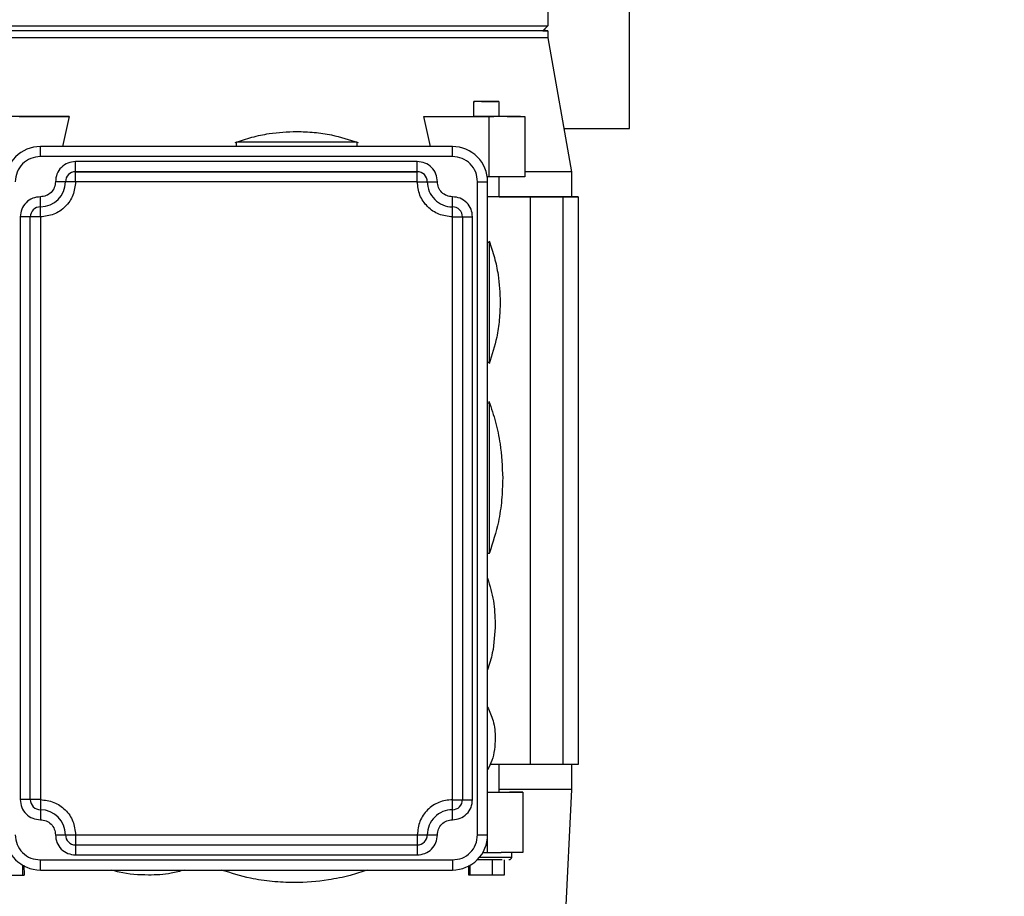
# Model space of a CAD drawing. Header units: inches. Extents: x 170 to 288, y 234 to 248.
# Tile 420 of 480: x 256.255 to 256.512, y 244.264 to 244.493. Entities that reach past the tile are written whole.
import ezdxf

# ---------------------------------------------------------------- set-up
doc = ezdxf.new("R2010")
doc.units = ezdxf.units.IN
doc.header["$LTSCALE"] = 0.25
doc.header["$MEASUREMENT"] = 0
doc.layers.add('ANNOTATIONS', color=1, linetype='Continuous')
doc.layers.add('STANDARD Z GUIDE MOTOR RH', color=7, linetype='Continuous')
doc.styles.add('ARIAL', font='arial.ttf', dxfattribs={"height": 0.09375})
doc.dimstyles.new('STANDARD$0', dxfattribs={"dimtxt": 0.09375, "dimasz": 0.09375, "dimexe": 0.03125, "dimexo": 0.046875, "dimgap": 0.09, "dimtad": 0, "dimtih": 1, "dimtoh": 1, "dimdec": 4, "dimzin": 0, "dimdsep": 46, "dimtxsty": 'ARIAL', "dimcen": 0.09, "dimadec": 0, "dimazin": 0, "dimtfac": 1, "dimtdec": 4, "dimtofl": 0, "dimtmove": 0, "dimatfit": 1, "dimfxl": 1, "dimtolj": 1, "dimtzin": 0, "dimarcsym": 0})

# ---------------------------------------------------------------- blocks, each defined once
blk = doc.blocks.new('*D38')
at = {"layer": 'ANNOTATIONS', "color": 0, "lineweight": -2, "transparency": 16777216}
for p, q in [((255.6056498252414, 244.2748611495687), (255.6056498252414, 245.4337754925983)), ((256.5118994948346, 244.7789401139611), (256.5118994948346, 245.4337754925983)), ((255.6993998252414, 245.4025254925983), (255.8056151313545, 245.4025254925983)), ((256.4181494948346, 245.4025254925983), (256.3862588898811, 245.4025254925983))]:
    blk.add_line(p, q, dxfattribs=at)
at = {"layer": 'ANNOTATIONS', "color": 0, "transparency": 16777216}
for points in [[(255.6993998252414, 245.4181504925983), (255.6993998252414, 245.3869004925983), (255.6056498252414, 245.4025254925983)], [(256.4181494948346, 245.4181504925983), (256.4181494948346, 245.3869004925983), (256.5118994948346, 245.4025254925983)]]:
    blk.add_solid(points, dxfattribs=at)
at = {"layer": 'defpoints', "color": 0, "transparency": 16777216}
for p in [(256.5118994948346, 245.4025254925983), (256.5118994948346, 244.6851901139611), (255.6056498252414, 244.1811111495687)]:
    blk.add_point(p, dxfattribs=at)
at = {"layer": 'ANNOTATIONS', "color": 0, "transparency": 16777216, "insert": (256.0959370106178, 245.4025254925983), "char_height": 0.09375, "attachment_point": 5, "style": 'ARIAL'}
blk.add_mtext('\\A1;27 1/2"', dxfattribs=at)

msp = doc.modelspace()

# ---------------------------------------------------------------- linework, layer by layer
at = {"layer": 'STANDARD Z GUIDE MOTOR RH'}
for p, q in [((256.4139829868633, 244.4644444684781), (256.4139829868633, 244.6394444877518)), ((256.3927230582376, 244.4997463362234), (256.3927230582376, 244.4912161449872)), ((256.2352428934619, 244.4912161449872), (256.3927230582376, 244.4912161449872)), ((256.3927230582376, 244.4912161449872), (256.3914095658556, 244.4899026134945)), ((256.3927227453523, 244.4899026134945), (256.3927227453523, 244.4881375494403)), ((256.3927227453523, 244.4881375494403), (256.3988903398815, 244.4531571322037)), ((256.373338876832, 244.4675922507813), (256.373338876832, 244.4715292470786)), ((256.3799007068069, 244.4715291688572), (256.3799003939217, 244.4675921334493)), ((256.2676675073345, 244.467593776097), (256.2505748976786, 244.4675939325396)), ((256.2676675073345, 244.467593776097), (256.2659153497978, 244.4597186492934)), ((256.3620490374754, 244.459717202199), (256.3602968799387, 244.4675923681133)), ((256.3602968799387, 244.4675923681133), (256.3773898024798, 244.467592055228)), ((256.3855795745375, 244.4675920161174), (256.3766197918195, 244.4675921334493)), ((256.3773894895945, 244.4518439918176), (256.3773898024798, 244.467592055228)), ((256.3820893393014, 244.4675923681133), (256.3866693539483, 244.467592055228)), ((256.3866693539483, 244.467592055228), (256.386669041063, 244.4518439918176)), ((256.396900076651, 244.4644444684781), (256.4139829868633, 244.4644444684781)), ((256.3677879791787, 244.459717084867), (256.2601764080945, 244.4597187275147)), ((256.2601764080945, 244.457093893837), (256.2601764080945, 244.4597186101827)), ((256.3677879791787, 244.4597170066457), (256.2601764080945, 244.4597186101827)), ((256.3113575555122, 244.4597179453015), (256.3113575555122, 244.460871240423)), ((256.3428535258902, 244.4608707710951), (256.3428535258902, 244.4597174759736)), ((256.3677879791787, 244.4570922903), (256.3677879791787, 244.4597170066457)), ((256.3677879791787, 244.4570922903), (256.2601764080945, 244.457093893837)), ((256.2693627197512, 244.45053194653), (256.2693627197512, 244.4557814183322)), ((256.358601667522, 244.4557800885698), (256.2693627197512, 244.4557814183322)), ((256.3586013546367, 244.4505306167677), (256.3586013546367, 244.4543218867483)), ((256.3586013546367, 244.453155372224), (256.2693627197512, 244.4531567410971)), ((256.2693627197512, 244.4531566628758), (256.3586013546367, 244.4531553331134)), ((256.3773894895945, 244.4518439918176), (256.3768797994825, 244.4518440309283)), ((256.386669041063, 244.4518439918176), (256.3773894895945, 244.4518439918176)), ((256.3799003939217, 244.4518439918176), (256.3799000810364, 244.4465946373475)), ((256.3988903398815, 244.4531571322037), (256.3988900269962, 244.4465954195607)), ((256.3586013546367, 244.4505306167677), (256.2693627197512, 244.45053194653)), ((256.3743469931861, 244.2799268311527), (256.3743494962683, 244.4505304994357)), ((256.3743494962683, 244.4505304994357), (256.3769742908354, 244.4505304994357)), ((256.3769714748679, 244.2799268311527), (256.3769742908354, 244.4505304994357)), ((256.2601760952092, 244.4439705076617), (256.2601760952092, 244.4465952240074)), ((256.3677876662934, 244.4413441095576), (256.3677876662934, 244.4465935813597)), ((256.3880460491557, 244.4465945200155), (256.3769739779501, 244.4465946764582)), ((256.3836196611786, 244.4465947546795), (256.3799000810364, 244.4465948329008)), ((256.38253238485, 244.4465947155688), (256.3799000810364, 244.4465947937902)), ((256.3820264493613, 244.4465949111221), (256.3799861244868, 244.4465949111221)), ((256.3799861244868, 244.4465949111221), (256.4005961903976, 244.4465945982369)), ((256.4005961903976, 244.4465946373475), (256.3820264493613, 244.4465949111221)), ((256.38253238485, 244.4465947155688), (256.3966591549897, 244.4465945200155)), ((256.3966591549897, 244.4465945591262), (256.3836196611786, 244.4465947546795)), ((256.3872475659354, 244.4465949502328), (256.4005961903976, 244.4465947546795)), ((256.3880460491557, 244.4465944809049), (256.3880438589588, 244.2983005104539)), ((256.4005961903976, 244.4465947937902), (256.3887228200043, 244.4465949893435)), ((256.3924592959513, 244.4465950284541), (256.4005961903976, 244.4465949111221)), ((256.4005961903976, 244.4465949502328), (256.3934927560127, 244.4465950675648)), ((256.396013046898, 244.4465951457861), (256.4005961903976, 244.4465950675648)), ((256.3966569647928, 244.2983005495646), (256.3966591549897, 244.4465945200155)), ((256.4005961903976, 244.4465951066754), (256.3966694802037, 244.4465951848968)), ((256.3981190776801, 244.4465952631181), (256.4005961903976, 244.4465952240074)), ((256.4005961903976, 244.4465952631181), (256.3984335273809, 244.4465953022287)), ((256.3988900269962, 244.4465954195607), (256.3988800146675, 244.4465954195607)), ((256.3988800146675, 244.4465954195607), (256.4005961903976, 244.44659538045)), ((256.3988900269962, 244.4465960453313), (256.4005961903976, 244.4465960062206)), ((256.3988900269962, 244.446595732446), (256.4005961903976, 244.4465956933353)), ((256.4005961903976, 244.4465945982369), (256.4005940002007, 244.2983006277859)), ((256.2601760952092, 244.4413457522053), (256.2601760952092, 244.4439704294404)), ((256.2549268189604, 244.4413459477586), (256.2549246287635, 244.2891149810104)), ((256.2575491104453, 244.2891148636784), (256.2575513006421, 244.4413458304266)), ((256.2601760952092, 244.4413457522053), (256.2601739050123, 244.2891147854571)), ((256.3677854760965, 244.2891131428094), (256.3677876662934, 244.4413441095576)), ((256.3677876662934, 244.4413441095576), (256.3730369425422, 244.441344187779)), ((256.3704124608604, 244.4413441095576), (256.3704099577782, 244.2891131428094)), ((256.3730347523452, 244.2891132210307), (256.3730369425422, 244.441344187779)), ((256.3769739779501, 244.4347829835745), (256.3774708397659, 244.4347829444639)), ((256.3774702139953, 244.4032868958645), (256.3769733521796, 244.4032868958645)), ((256.3769733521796, 244.3927882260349), (256.3774511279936, 244.3927882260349)), ((256.3774508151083, 244.3534181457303), (256.376972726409, 244.3534181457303)), ((256.3880438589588, 244.2983005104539), (256.3776016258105, 244.2983006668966)), ((256.3798978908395, 244.2983006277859), (256.3798978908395, 244.2910829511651)), ((256.3966569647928, 244.2983005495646), (256.3880438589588, 244.2983006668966)), ((256.4005940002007, 244.2983006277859), (256.3966569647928, 244.2983007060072)), ((256.3988878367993, 244.2983006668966), (256.3988878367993, 244.2917397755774)), ((256.3988878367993, 244.2917397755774), (256.396656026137, 244.247120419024)), ((256.3677854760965, 244.2891131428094), (256.3730347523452, 244.2891132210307)), ((256.3677854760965, 244.286488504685), (256.3677854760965, 244.2891131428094)), ((256.3769220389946, 244.2910828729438), (256.386201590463, 244.2910828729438)), ((256.386201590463, 244.2910828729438), (256.3826878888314, 244.2910831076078)), ((256.386201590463, 244.2910828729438), (256.3862012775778, 244.2753348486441)), ((256.2693599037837, 244.2799282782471), (256.3585988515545, 244.2799269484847)), ((256.2693599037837, 244.2799282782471), (256.2693599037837, 244.2746790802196)), ((256.3585988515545, 244.2799269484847), (256.3585988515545, 244.2746777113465)), ((256.3743469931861, 244.2799268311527), (256.3769714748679, 244.2799268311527)), ((256.3769217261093, 244.2753348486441), (256.3769217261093, 244.2789714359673)), ((256.2693599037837, 244.2773036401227), (256.3585988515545, 244.2773023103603)), ((256.260173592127, 244.2733668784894), (256.3677851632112, 244.2733652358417)), ((256.260173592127, 244.270742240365), (256.260173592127, 244.2733668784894)), ((256.2693599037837, 244.2746790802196), (256.3585988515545, 244.2746777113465)), ((256.3677851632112, 244.2733652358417), (256.3677851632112, 244.270740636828)), ((256.3757415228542, 244.2753348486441), (256.3805499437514, 244.2753348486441)), ((256.3781942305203, 244.2733664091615), (256.3781942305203, 244.2694293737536)), ((256.381330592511, 244.2733663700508), (256.381330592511, 244.2694293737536)), ((256.3831784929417, 244.2753348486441), (256.3831784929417, 244.2740225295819)), ((256.2555178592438, 244.2720095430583), (256.2555178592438, 244.2694313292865)), ((256.2558742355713, 244.2719919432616), (256.2559305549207, 244.2694313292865)), ((256.260173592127, 244.270742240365), (256.3677851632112, 244.270740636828)), ((256.3720282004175, 244.2694295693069), (256.3720838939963, 244.2719588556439)), ((256.3724408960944, 244.2694295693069), (256.3724408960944, 244.2720077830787)), ((256.2477620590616, 244.2694313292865), (256.2559305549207, 244.2694313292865)), ((256.3724408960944, 244.2694295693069), (256.3720282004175, 244.2694295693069)), ((256.3781942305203, 244.2694293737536), (256.3724408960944, 244.2694295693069))]:
    msp.add_line(p, q, dxfattribs=at)
at = {"layer": 'STANDARD Z GUIDE MOTOR RH', "flags": 128}
for points in [[(256.3914098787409, 244.4899028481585), (256.3922033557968, 244.4899027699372), (256.3926648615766, 244.4899026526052), (256.3922033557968, 244.4899024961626), (256.3912825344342, 244.4899024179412), (256.3899080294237, 244.4899023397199), (256.3880882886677, 244.4899023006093), (256.3858333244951, 244.4899022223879), (256.3831569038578, 244.4899021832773), (256.3800743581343, 244.4899021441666), (256.3766041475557, 244.4899021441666), (256.3727662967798, 244.489902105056), (256.3685836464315, 244.489902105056), (256.3640806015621, 244.4899021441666), (256.3592834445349, 244.4899021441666), (256.3542203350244, 244.4899021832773), (256.3489213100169, 244.4899022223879), (256.3434170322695, 244.4899022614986), (256.3377400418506, 244.4899023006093), (256.3319238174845, 244.4899023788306), (256.326002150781, 244.4899024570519), (256.3200100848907, 244.4899025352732), (256.3079552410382, 244.4899026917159), (256.3019628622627, 244.4899028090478), (256.2960415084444, 244.4899029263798), (256.2902249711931, 244.4899030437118), (256.2845482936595, 244.4899031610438), (256.2790440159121, 244.4899032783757), (256.2737449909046, 244.4899033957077), (256.2686818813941, 244.4899035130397), (256.2638847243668, 244.4899036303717), (256.2593816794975, 244.4899037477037), (256.2551990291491, 244.4899039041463), (256.2513611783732, 244.4899040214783)], [(256.3927227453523, 244.4881375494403), (256.3926648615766, 244.4881375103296), (256.3922033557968, 244.4881374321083), (256.3912825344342, 244.488137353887), (256.3899080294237, 244.4881372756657), (256.3880879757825, 244.488137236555), (256.3858333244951, 244.4881371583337), (256.3831569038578, 244.488137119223), (256.3800743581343, 244.4881370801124), (256.3592831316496, 244.4881370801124), (256.3542203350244, 244.488137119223), (256.3489213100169, 244.4881371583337), (256.3434170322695, 244.4881371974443), (256.3377400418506, 244.488137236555), (256.3319238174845, 244.4881373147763), (256.326002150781, 244.4881373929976), (256.3200100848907, 244.4881374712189), (256.3079552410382, 244.4881376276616), (256.3019628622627, 244.4881377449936), (256.2960415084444, 244.4881378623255), (256.2902249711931, 244.4881379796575), (256.2845482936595, 244.4881380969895), (256.2790440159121, 244.4881382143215), (256.2737449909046, 244.4881383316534), (256.2686818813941, 244.4881384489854), (256.2638847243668, 244.4881385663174), (256.2593816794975, 244.48813872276), (256.2551990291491, 244.488138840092), (256.2513611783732, 244.488138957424)], [(256.3799007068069, 244.4715291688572), (256.373338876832, 244.4715292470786), (256.373588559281, 244.4715292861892)], [(256.3753641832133, 244.4715291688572), (256.3742997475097, 244.4715292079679), (256.373588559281, 244.4715292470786)], [(256.3753641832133, 244.4715292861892), (256.3778754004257, 244.4715291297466)], [(256.3778754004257, 244.4715292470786), (256.378939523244, 244.4715292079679), (256.3796507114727, 244.4715291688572)], [(256.3799007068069, 244.4715291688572), (256.3796507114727, 244.4715291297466)], [(256.2546258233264, 244.4675941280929), (256.2557431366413, 244.4675940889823), (256.2585465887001, 244.467594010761), (256.2614730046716, 244.4675939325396), (256.26451550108, 244.4675938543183), (256.2676675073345, 244.467593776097)], [(256.3602968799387, 244.4675923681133), (256.3634488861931, 244.4675923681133), (256.3664916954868, 244.4675923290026), (256.373338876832, 244.4675923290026)], [(256.3766197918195, 244.4675921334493), (256.3753641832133, 244.46759217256), (256.3742997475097, 244.4675922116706), (256.373588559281, 244.4675922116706), (256.373338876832, 244.4675922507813)], [(256.3773898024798, 244.467592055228), (256.3786175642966, 244.4675920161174)], [(256.3855795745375, 244.4675920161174), (256.3866693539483, 244.467592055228)], [(256.3428535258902, 244.4608707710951), (256.3426141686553, 244.4608707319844), (256.3419039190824, 244.4608707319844), (256.3407437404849, 244.4608706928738), (256.3349794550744, 244.4608706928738), (256.3324917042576, 244.4608707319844), (256.3298403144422, 244.4608707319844), (256.3243710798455, 244.4608708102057), (256.3217193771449, 244.4608708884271), (256.319231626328, 244.4608709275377), (256.3169829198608, 244.460871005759), (256.3150417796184, 244.4608710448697), (256.3134673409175, 244.460871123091), (256.31230716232, 244.4608711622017), (256.3115969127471, 244.4608712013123), (256.3113575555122, 244.460871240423)], [(256.3586013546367, 244.4543218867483), (256.358601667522, 244.4547756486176), (256.358601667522, 244.4557800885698)], [(256.3988903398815, 244.4531571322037), (256.398633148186, 244.4531570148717), (256.3978631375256, 244.4531569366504), (256.396585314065, 244.4531568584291), (256.3948068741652, 244.4531567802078), (256.3925390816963, 244.4531567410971), (256.3897953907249, 244.4531566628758), (256.386669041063, 244.4531566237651)], [(256.2669378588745, 244.4505320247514), (256.2662955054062, 244.4505321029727), (256.265969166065, 244.4505321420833), (256.2646253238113, 244.4505321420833), (256.2641131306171, 244.450532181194)], [(256.2693627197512, 244.45053194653), (256.268850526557, 244.45053194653), (256.2683580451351, 244.4505319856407), (256.2671803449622, 244.4505319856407), (256.2669378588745, 244.4505320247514)], [(256.3586013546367, 244.4505306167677), (256.3591135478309, 244.4505306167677), (256.3596057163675, 244.450530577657), (256.3610262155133, 244.450530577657), (256.3611757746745, 244.4505306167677), (256.3612765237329, 244.4505306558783)], [(256.3612765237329, 244.4505306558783), (256.3614257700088, 244.450530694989), (256.3628462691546, 244.450530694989), (256.3633387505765, 244.4505306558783), (256.3638509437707, 244.4505306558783)], [(256.3887228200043, 244.4465949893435), (256.3879969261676, 244.4465949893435), (256.3878116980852, 244.4465949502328), (256.3872475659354, 244.4465949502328)], [(256.3934927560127, 244.4465950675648), (256.3928569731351, 244.4465950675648), (256.3927258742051, 244.4465950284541), (256.3924592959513, 244.4465950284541)], [(256.3966694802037, 244.4465951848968), (256.3965133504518, 244.4465951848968), (256.3964332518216, 244.4465951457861), (256.396013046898, 244.4465951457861)], [(256.3984335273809, 244.4465953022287), (256.3982464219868, 244.4465953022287), (256.3982054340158, 244.4465952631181), (256.3981190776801, 244.4465952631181)], [(256.2575513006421, 244.4413458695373), (256.257500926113, 244.4413458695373), (256.2573516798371, 244.4413459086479), (256.2563848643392, 244.4413459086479), (256.2559311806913, 244.4413459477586), (256.2549268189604, 244.4413459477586)], [(256.2601760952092, 244.4413457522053), (256.2587180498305, 244.4413457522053), (256.2583200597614, 244.441345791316), (256.2576019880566, 244.441345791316), (256.2575513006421, 244.4413458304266)], [(256.3774702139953, 244.4032868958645), (256.3774702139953, 244.4111609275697), (256.3774705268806, 244.4136487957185), (256.3774705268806, 244.4310986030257), (256.3774708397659, 244.4326731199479), (256.3774708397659, 244.4347829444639)], [(256.3774508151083, 244.3534181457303), (256.3774508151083, 244.3708456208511), (256.3774511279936, 244.3738571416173), (256.3774511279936, 244.3927882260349)], [(256.3988878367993, 244.2917397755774), (256.3987573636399, 244.2917397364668), (256.398178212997, 244.2917396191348), (256.3971394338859, 244.2917395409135), (256.3956463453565, 244.2917395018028), (256.3937073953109, 244.2917394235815), (256.3913329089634, 244.2917393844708), (256.3885360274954, 244.2917393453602), (256.3853317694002, 244.2917393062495), (256.381737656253, 244.2917392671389), (256.3798978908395, 244.2917392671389)], [(256.2575491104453, 244.2891149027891), (256.257498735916, 244.2891149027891), (256.2573494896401, 244.2891149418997), (256.2563826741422, 244.2891149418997), (256.2559289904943, 244.2891149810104), (256.2549246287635, 244.2891149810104)], [(256.2601739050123, 244.2891147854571), (256.2587155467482, 244.2891147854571), (256.2583178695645, 244.2891148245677), (256.2575994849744, 244.2891148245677), (256.2575491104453, 244.2891148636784)], [(256.2601739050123, 244.2891147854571), (256.2601739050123, 244.2843776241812), (256.260173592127, 244.2838655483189)], [(256.2641106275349, 244.279928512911), (256.2646228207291, 244.2799284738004), (256.265568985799, 244.2799284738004), (256.2659666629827, 244.2799284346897), (256.2666850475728, 244.2799284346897), (256.266735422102, 244.279928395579)], [(256.266735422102, 244.2799283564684), (256.2669350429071, 244.2799283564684), (256.26717784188, 244.2799283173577), (256.267901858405, 244.2799283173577), (256.2683555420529, 244.2799282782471), (256.2693599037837, 244.2799282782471)], [(256.3585988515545, 244.2799269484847), (256.3591110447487, 244.279926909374), (256.3611732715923, 244.279926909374), (256.3612236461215, 244.2799269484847)], [(256.3612236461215, 244.2799269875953), (256.3614232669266, 244.2799269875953), (256.3616657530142, 244.279927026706), (256.3623900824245, 244.279927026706), (256.3628437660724, 244.2799269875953), (256.3638481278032, 244.2799269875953)], [(256.3831784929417, 244.2740225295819), (256.3827395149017, 244.2740225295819), (256.3818553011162, 244.2740224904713), (256.3805680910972, 244.2740224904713), (256.3789764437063, 244.2740225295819), (256.377203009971, 244.2740225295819), (256.3753845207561, 244.2740225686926), (256.3748228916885, 244.2740225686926)], [(256.3862012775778, 244.2753348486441), (256.3828715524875, 244.2753348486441), (256.3817204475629, 244.2753348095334), (256.3805499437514, 244.2753348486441)], [(256.381330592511, 244.2694293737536), (256.3811907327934, 244.2694293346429), (256.3801963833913, 244.2694293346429), (256.3794933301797, 244.2694293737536), (256.3781942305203, 244.2694293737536)]]:
    msp.add_lwpolyline(points, dxfattribs=at)
at = {"layer": 'STANDARD Z GUIDE MOTOR RH'}
for centre, radius, start, end in [((256.3910390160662, 244.490953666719), 0.001049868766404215, 298.229122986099, 331.7708770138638), ((256.2601762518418, 244.4505322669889), 0.009186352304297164, 89.9991373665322, 179.9991373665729), ((256.3677878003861, 244.4505306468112), 0.009186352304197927, 359.999137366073, 89.99913736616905), ((256.2693626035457, 244.4505319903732), 0.002624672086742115, 89.99913736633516, 179.9991373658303), ((256.3586014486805, 244.4505307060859), 0.002624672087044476, 359.9991373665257, 89.99913736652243), ((256.2601762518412, 244.4505321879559), 0.006561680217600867, 269.9991373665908, 359.9991373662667), ((256.3677878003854, 244.450530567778), 0.006561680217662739, 179.9991373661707, 269.9991373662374), ((256.2601761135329, 244.4413457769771), 0.002624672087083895, 89.9991373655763, 179.9991373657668), ((256.3677876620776, 244.4413442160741), 0.002624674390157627, 359.9986806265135, 89.99913736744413), ((256.2601738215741, 244.2891148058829), 0.002624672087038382, 179.9991373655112, 269.9991373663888), ((256.3677853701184, 244.2891131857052), 0.002624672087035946, 269.9991373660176, 359.9991373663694), ((256.2601736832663, 244.279928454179), 0.006561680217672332, 359.9991373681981, 89.99913736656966), ((256.3677852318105, 244.2799268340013), 0.006561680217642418, 89.99913736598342, 179.999137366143), ((256.3175891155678, 244.285182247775), 0.05021335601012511, 358.4955819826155, 1.490757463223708), ((256.2601736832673, 244.2799285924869), 0.009186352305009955, 179.9991373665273, 269.9991373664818), ((256.2693600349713, 244.2799283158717), 0.00262467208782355, 179.9991373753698, 269.9991373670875), ((256.3585988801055, 244.2799269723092), 0.002624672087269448, 269.9991373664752, 359.9991373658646), ((256.3677852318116, 244.2799269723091), 0.009186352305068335, 269.9991373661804, 359.9991373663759)]:
    msp.add_arc(centre, radius, start, end, dxfattribs=at)
for points, knots in [([(256.3110559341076, 244.4607599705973), (256.3125028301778, 244.4612503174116), (256.3154022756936, 244.4622329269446), (256.3207651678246, 244.46336764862), (256.3247025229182, 244.463546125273), (256.3271056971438, 244.4636550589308)], [0, 0, 0, 0, 0.2796069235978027, 0.5603063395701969, 1, 1, 1, 1]), ([(256.3271056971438, 244.4636550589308), (256.3286326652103, 244.4636089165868), (256.3316926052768, 244.4635164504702), (256.3371138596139, 244.4627056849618), (256.340865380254, 244.4614971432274), (256.3431551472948, 244.4607595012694)], [0, 0, 0, 0, 0.2795995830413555, 0.5602985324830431, 1, 1, 1, 1]), ([(256.2601764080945, 244.457093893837), (256.2593165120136, 244.4569952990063), (256.2575968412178, 244.4567981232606), (256.2554280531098, 244.4552805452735), (256.2539102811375, 244.4531119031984), (256.2537131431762, 244.4513921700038), (256.2536145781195, 244.4505323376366)], [0, 0, 0, 0, 0.2500139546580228, 0.4999926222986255, 0.7500062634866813, 1, 1, 1, 1]), ([(256.2693627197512, 244.4557814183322), (256.2686749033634, 244.4557025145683), (256.2672992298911, 244.4555447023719), (256.2655640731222, 244.4543308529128), (256.2643501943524, 244.4525957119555), (256.264192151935, 244.4512200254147), (256.2641131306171, 244.450532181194)], [0, 0, 0, 0, 0.2499880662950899, 0.4999909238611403, 0.7499951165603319, 0.9999999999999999, 0.9999999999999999, 0.9999999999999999, 0.9999999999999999]), ([(256.3638509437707, 244.4505306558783), (256.3637720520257, 244.4512185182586), (256.3636142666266, 244.4525942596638), (256.3624002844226, 244.4543293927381), (256.3606651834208, 244.4555433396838), (256.3592894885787, 244.455701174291), (256.358601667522, 244.4557800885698)], [0, 0, 0, 0, 0.2500002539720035, 0.5000065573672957, 0.750012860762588, 1, 1, 1, 1]), ([(256.3743494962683, 244.4505304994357), (256.3742509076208, 244.4513903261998), (256.3740537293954, 244.4531099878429), (256.3725363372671, 244.4552789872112), (256.3703673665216, 244.4567962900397), (256.3686477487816, 244.4569936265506), (256.3677879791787, 244.4570922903)], [0, 0, 0, 0, 0.2499997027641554, 0.5000017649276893, 0.7500122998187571, 0.9999999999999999, 0.9999999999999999, 0.9999999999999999, 0.9999999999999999]), ([(256.2641131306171, 244.450532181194), (256.2640540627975, 244.450016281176), (256.2639359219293, 244.448984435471), (256.263025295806, 244.4476831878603), (256.2617239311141, 244.4467726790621), (256.2606920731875, 244.4466543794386), (256.2601760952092, 244.4465952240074)], [0, 0, 0, 0, 0.249983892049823, 0.4999899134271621, 0.7499712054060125, 1, 1, 1, 1]), ([(256.2693627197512, 244.45053194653), (256.2692246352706, 244.4493281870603), (256.268948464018, 244.446920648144), (256.2668239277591, 244.4438842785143), (256.2637874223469, 244.4417599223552), (256.2613798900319, 244.4414838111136), (256.2601760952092, 244.4413457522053)], [0, 0, 0, 0, 0.2499984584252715, 0.5000010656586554, 0.7499945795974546, 0.9999999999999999, 0.9999999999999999, 0.9999999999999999, 0.9999999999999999]), ([(256.3677876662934, 244.4413441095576), (256.3665838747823, 244.4414822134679), (256.3641763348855, 244.441758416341), (256.3611398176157, 244.4438827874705), (256.3590156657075, 244.4469193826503), (256.3587394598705, 244.4493268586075), (256.3586013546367, 244.4505306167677)], [0, 0, 0, 0, 0.2500072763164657, 0.5000055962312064, 0.7499986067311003, 1, 1, 1, 1]), ([(256.3677876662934, 244.4465935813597), (256.3672717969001, 244.4466527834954), (256.3662400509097, 244.4467711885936), (256.3649387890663, 244.4476816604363), (256.3640281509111, 244.4489829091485), (256.3639100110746, 244.4500147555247), (256.3638509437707, 244.4505306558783)], [0, 0, 0, 0, 0.2499923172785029, 0.4999881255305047, 0.7500051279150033, 1, 1, 1, 1]), ([(256.2601760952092, 244.4465952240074), (256.2594882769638, 244.4465163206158), (256.2581125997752, 244.4463585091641), (256.2563774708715, 244.4451446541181), (256.2551634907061, 244.4434095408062), (256.2550057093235, 244.4420338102), (256.2549268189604, 244.4413459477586)], [0, 0, 0, 0, 0.2499887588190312, 0.4999923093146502, 0.7499971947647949, 1, 1, 1, 1]), ([(256.3730369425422, 244.441344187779), (256.3729580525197, 244.4420320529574), (256.3728002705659, 244.4434077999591), (256.3715863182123, 244.4451428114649), (256.3698513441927, 244.4463569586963), (256.368475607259, 244.4465147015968), (256.3677876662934, 244.4465935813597)], [0, 0, 0, 0, 0.2499994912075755, 0.5000050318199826, 0.7499761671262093, 1, 1, 1, 1]), ([(256.3773594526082, 244.4350845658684), (256.3778497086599, 244.4336376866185), (256.3788321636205, 244.4307381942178), (256.3799673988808, 244.4253754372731), (256.3801457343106, 244.4214380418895), (256.3802545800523, 244.4190348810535)], [0, 0, 0, 0, 0.2796007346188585, 0.5603095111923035, 1, 1, 1, 1]), ([(256.3802545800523, 244.4190348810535), (256.3802083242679, 244.4175078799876), (256.3801156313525, 244.4144478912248), (256.3793055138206, 244.409026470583), (256.3780966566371, 244.4052749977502), (256.3773588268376, 244.40298527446)], [0, 0, 0, 0, 0.2796038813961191, 0.5603039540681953, 1, 1, 1, 1]), ([(256.3773131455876, 244.3931654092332), (256.3779223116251, 244.3913560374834), (256.3791430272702, 244.3877302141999), (256.3805530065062, 244.3810268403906), (256.3807747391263, 244.3761063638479), (256.3809100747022, 244.3731031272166)], [0, 0, 0, 0, 0.2796045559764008, 0.5603031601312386, 1, 1, 1, 1]), ([(256.3809100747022, 244.3731031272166), (256.3808522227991, 244.3711948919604), (256.380736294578, 244.367371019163), (256.3797652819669, 244.360784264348), (256.3783257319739, 244.3562757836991), (256.37746990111, 244.3535954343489)], [0, 0, 0, 0, 0.2877088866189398, 0.576533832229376, 1, 1, 1, 1]), ([(256.376972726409, 244.3469565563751), (256.3775646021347, 244.3449937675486), (256.3787363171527, 244.3411081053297), (256.3788730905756, 244.3370523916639), (256.3789407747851, 244.3350453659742)], [0, 0, 0, 0, 0.5051362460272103, 1, 1, 1, 1]), ([(256.3789407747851, 244.3350453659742), (256.3788293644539, 244.3324881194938), (256.3786508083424, 244.3283896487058), (256.3774308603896, 244.3244847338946), (256.3769721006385, 244.3230162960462)], [0, 0, 0, 0, 0.6239513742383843, 1, 1, 1, 1]), ([(256.3769721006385, 244.3132627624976), (256.3775141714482, 244.3121046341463), (256.3787125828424, 244.3095442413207), (256.3791049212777, 244.304732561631), (256.3786227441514, 244.3002695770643), (256.3773674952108, 244.2976909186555), (256.3769717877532, 244.2968780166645)], [0, 0, 0, 0, 0.2241513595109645, 0.4955543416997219, 0.8409774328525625, 1, 1, 1, 1]), ([(256.2549246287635, 244.2891149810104), (256.2550035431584, 244.2884271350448), (256.2551613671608, 244.2870514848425), (256.2563749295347, 244.2853161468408), (256.2581101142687, 244.2841023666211), (256.2594857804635, 244.2839444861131), (256.260173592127, 244.2838655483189)], [0, 0, 0, 0, 0.2500059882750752, 0.4999968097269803, 0.75000619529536, 1, 1, 1, 1]), ([(256.2601739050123, 244.2891147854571), (256.2613775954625, 244.2889766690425), (256.2637850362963, 244.2887004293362), (256.2668213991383, 244.2865760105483), (256.2689460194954, 244.2835396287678), (256.2692219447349, 244.2811320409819), (256.2693599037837, 244.2799282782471)], [0, 0, 0, 0, 0.2499893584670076, 0.4999911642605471, 0.7500020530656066, 1, 1, 1, 1]), ([(256.3677854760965, 244.2891131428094), (256.3665816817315, 244.2889750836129), (256.364174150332, 244.288698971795), (256.3611376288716, 244.286574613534), (256.3590131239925, 244.2835382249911), (256.3587369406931, 244.2811306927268), (256.3585988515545, 244.2799269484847)], [0, 0, 0, 0, 0.2500055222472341, 0.4999991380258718, 0.7500041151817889, 1, 1, 1, 1]), ([(256.3677851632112, 244.2838639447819), (256.3684730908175, 244.2839428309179), (256.3698488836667, 244.2841005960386), (256.3715841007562, 244.2853145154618), (256.3727980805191, 244.2870496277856), (256.3729558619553, 244.2884253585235), (256.3730347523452, 244.2891132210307)], [0, 0, 0, 0, 0.2500168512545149, 0.5000110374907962, 0.7500065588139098, 1, 1, 1, 1]), ([(256.260173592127, 244.2838655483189), (256.2606895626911, 244.2838063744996), (256.2617214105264, 244.2836880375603), (256.2630228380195, 244.2827775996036), (256.2639329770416, 244.2814761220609), (256.2640514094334, 244.2804443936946), (256.2641106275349, 244.279928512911)], [0, 0, 0, 0, 0.2500334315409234, 0.5000216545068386, 0.7500027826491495, 1, 1, 1, 1]), ([(256.3638481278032, 244.2799269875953), (256.363907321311, 244.2804428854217), (256.3640257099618, 244.2814746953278), (256.3649362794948, 244.2827759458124), (256.3662375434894, 244.2836864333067), (256.3672692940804, 244.2838047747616), (256.3677851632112, 244.2838639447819)], [0, 0, 0, 0, 0.2500042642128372, 0.5000154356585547, 0.750010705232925, 1, 1, 1, 1]), ([(256.2536120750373, 244.2799286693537), (256.2537106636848, 244.2790688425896), (256.2539078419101, 244.2773491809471), (256.2554252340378, 244.2751801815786), (256.2575942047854, 244.2736628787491), (256.2593138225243, 244.2734655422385), (256.260173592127, 244.2733668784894)], [0, 0, 0, 0, 0.2499997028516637, 0.5000017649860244, 0.750012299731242, 1, 1, 1, 1]), ([(256.2641106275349, 244.279928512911), (256.2641895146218, 244.2792406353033), (256.2643472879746, 244.2778648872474), (256.2655613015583, 244.2761297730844), (256.267296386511, 244.2749158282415), (256.2686720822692, 244.2747579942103), (256.2693599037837, 244.2746790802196)], [0, 0, 0, 0, 0.2500047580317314, 0.5000069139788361, 0.7500130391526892, 1, 1, 1, 1]), ([(256.3585988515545, 244.2746777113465), (256.3592866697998, 244.274756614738), (256.3606623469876, 244.2749144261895), (256.362397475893, 244.2761282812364), (256.3636114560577, 244.2778633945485), (256.3637692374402, 244.279239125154), (256.3638481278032, 244.2799269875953)], [0, 0, 0, 0, 0.249988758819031, 0.4999923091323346, 0.7499971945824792, 1, 1, 1, 1]), ([(256.3677851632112, 244.2733652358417), (256.3686449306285, 244.2734638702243), (256.3703645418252, 244.27366114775), (256.3725335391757, 244.2751784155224), (256.3740508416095, 244.2773474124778), (256.3742482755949, 244.2790670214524), (256.3743469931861, 244.2799268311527)], [0, 0, 0, 0, 0.249987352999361, 0.4999969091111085, 0.7499969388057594, 1, 1, 1, 1]), ([(256.380792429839, 244.2733663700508), (256.3803210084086, 244.2733663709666), (256.3793782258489, 244.273366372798), (256.377598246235, 244.2733663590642), (256.3757772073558, 244.273366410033), (256.3746704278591, 244.2733664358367), (256.374137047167, 244.2733664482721)], [0, 0, 0, 0, 0.2544738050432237, 0.5089150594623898, 0.7633356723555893, 1, 1, 1, 1]), ([(256.3831737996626, 244.2741011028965), (256.3831760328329, 244.2740377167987), (256.3831807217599, 244.2739046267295), (256.3831101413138, 244.2737063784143), (256.3829704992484, 244.2735246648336), (256.382764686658, 244.2733918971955), (256.3826009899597, 244.2733746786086), (256.3825223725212, 244.2733664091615)], [0, 0, 0, 0, 0.1712489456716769, 0.3595667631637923, 0.5573058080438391, 0.7873904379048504, 1, 1, 1, 1]), ([(256.2977235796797, 244.2707416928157), (256.2966109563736, 244.2704235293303), (256.2935713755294, 244.2695543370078), (256.2878432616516, 244.2693233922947), (256.2825419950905, 244.2696147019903), (256.2794138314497, 244.2705393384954), (256.2787283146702, 244.2707419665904)], [0, 0, 0, 0, 0.1800296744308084, 0.4918239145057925, 0.8886365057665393, 1, 1, 1, 1]), ([(256.345503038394, 244.2707409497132), (256.3440260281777, 244.2702447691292), (256.340731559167, 244.2691380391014), (256.3343690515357, 244.2678630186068), (256.3275378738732, 244.2673037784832), (256.3207149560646, 244.2676621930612), (256.3143190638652, 244.2685614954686), (256.3099950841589, 244.26994379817), (256.3074996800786, 244.2707415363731)], [0, 0, 0, 0, 0.1205747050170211, 0.2689416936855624, 0.501356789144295, 0.6491478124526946, 0.7975203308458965, 0.9999999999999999, 0.9999999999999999, 0.9999999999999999, 0.9999999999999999])]:
    msp.add_open_spline(points, degree=3, knots=knots, dxfattribs=at)

# ---------------------------------------------------------------- dimensions: what is measured, and where the dimension line sits
at = {"layer": 'ANNOTATIONS'}
dim = msp.add_linear_dim(base=(256.5118994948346, 245.4025254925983), p1=(255.6056498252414, 244.1811111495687), p2=(256.5118994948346, 244.6851901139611), text='27 1/2"', dimstyle='STANDARD$0', override={"dimexo": 0.09375}, dxfattribs=at)
dim.commit()
dim.dimension.update_dxf_attribs({"geometry": '*D38', "text_midpoint": (256.0959370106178, 245.4025254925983), "dimtype": 160})

doc.saveas('drawing.dxf')
